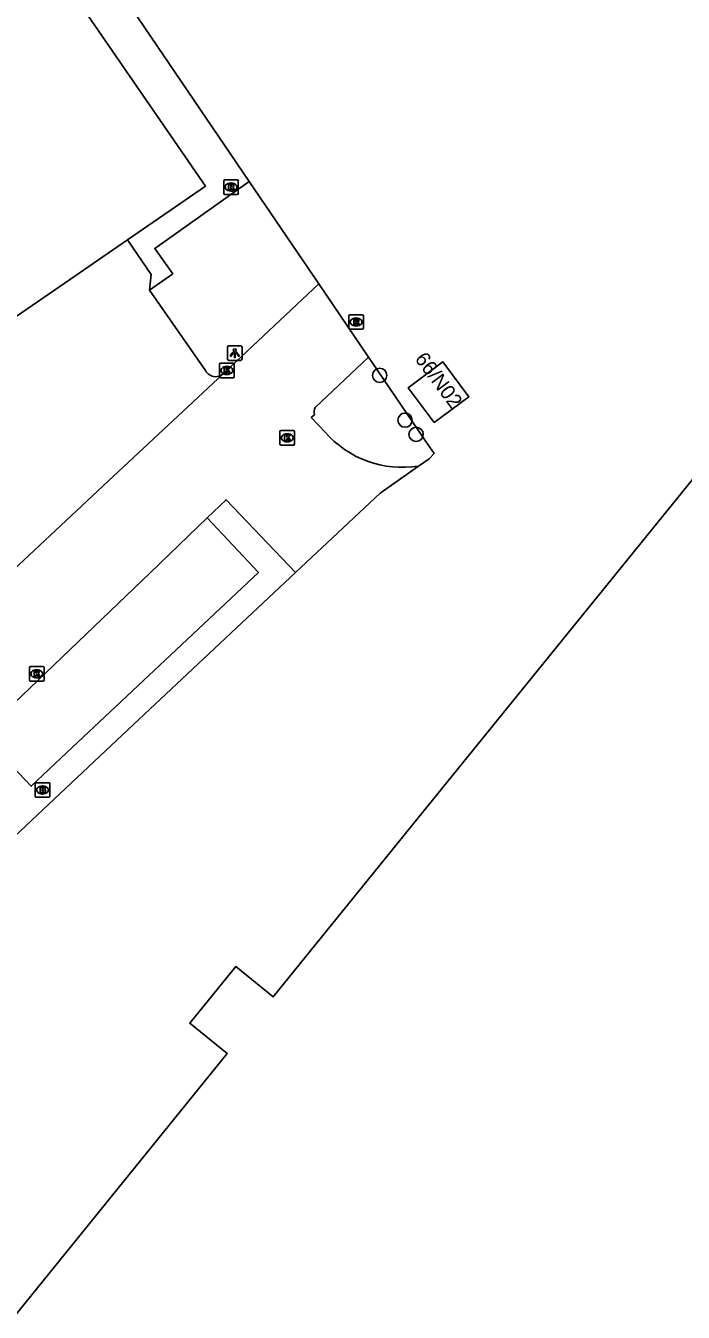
# Model space of a CAD drawing. Extents: x 157692 to 159670, y 381454 to 383289.
# Drawn here: x 157919.6 to 157964.6, y 383012.8 to 383101 of the extents above; entities that cross this region are included whole.
import ezdxf

# ---------------------------------------------------------------- set-up
doc = ezdxf.new("R2010")
doc.units = 0
for name, color, linetype in [('IMGEO_Boom', 7, 'Continuous'), ('IMGEO_Brandkraan', 7, 'Continuous'), ('IMGEO_Groenvoorziening', 7, 'Continuous'), ('IMGEO_Kolk', 7, 'Continuous'), ('IMGEO_Lichtpunt', 7, 'Continuous'), ('IMGEO_Pand', 7, 'Continuous'), ('IMGEO_Pand_nummerreeks', 7, 'Continuous'), ('IMGEO_Rijbaan_lokaal_open', 7, 'Continuous'), ('IMGEO_Rioolput', 7, 'Continuous'), ('IMGEO_Voetpad_open', 7, 'Continuous')]:
    doc.layers.add(name, color=color, linetype=linetype)

msp = doc.modelspace()

# ---------------------------------------------------------------- linework, layer by layer
at = {"layer": 'IMGEO_Boom'}
for centre in [(157943.819, 383077.015), (157945.556, 383073.945), (157946.313, 383072.972)]:
    msp.add_circle(centre, 0.489, dxfattribs=at)
at = {"layer": 'IMGEO_Brandkraan'}
for p, q in [((157920.21, 383048.182), (157920.21, 383049.034)), ((157920.285, 383049.108), (157921.137, 383049.108)), ((157920.721, 383048.328), (157920.696, 383048.328)), ((157920.698, 383048.888), (157920.723, 383048.888)), ((157921.211, 383049.034), (157921.211, 383048.182)), ((157921.137, 383048.108), (157920.285, 383048.108))]:
    msp.add_line(p, q, dxfattribs=at)
for points in [[(157920.21, 383048.182), (157920.21, 383049.034)], [(157920.285, 383049.108), (157921.137, 383049.108)], [(157920.558, 383048.808), (157920.558, 383048.408), (157920.771, 383048.408)], [(157920.789, 383048.808), (157920.558, 383048.808)], [(157920.737, 383048.727), (157920.683, 383048.727), (157920.683, 383048.651)], [(157920.683, 383048.651), (157920.736, 383048.651)], [(157920.745, 383048.575), (157920.683, 383048.575), (157920.683, 383048.494)], [(157920.683, 383048.494), (157920.745, 383048.494)], [(157921.211, 383049.034), (157921.211, 383048.182)], [(157921.137, 383048.108), (157920.285, 383048.108)]]:
    msp.add_lwpolyline(points, dxfattribs=at)
for centre, radius, start, end in [((157920.287, 383049.032), 0.0765, 91.55205, 178.44795), ((157920.287, 383049.032), 0.0765, 91.55205, 178.44795), ((157920.738, 383048.689), 0.0379, 267.82845, 90.93552), ((157920.746, 383048.534), 0.0404, 269.87594, 90.50774), ((157920.777, 383048.659), 0.251, 268.66757, 293.53466), ((157920.793, 383048.663), 0.145, 59.4692, 91.53667), ((157920.818, 383048.71), 0.0922, 285.51372, 58.15012), ((157920.823, 383048.518), 0.105, 301.31148, 78.98903), ((157921.135, 383049.032), 0.0765, 1.55205, 88.44795), ((157921.135, 383049.032), 0.0765, 1.55205, 88.44795), ((157920.287, 383048.184), 0.0765, 181.55205, 268.44795), ((157920.287, 383048.184), 0.0765, 181.55205, 268.44795), ((157921.135, 383048.184), 0.0765, 271.55205, 358.44795), ((157921.135, 383048.184), 0.0765, 271.55205, 358.44795)]:
    msp.add_arc(centre, radius, start, end, dxfattribs=at)
for centre, major_axis, ratio, start_param, end_param in [((157920.697, 383048.608), (-0.387, 0.002), 0.722429, 4.712389, 7.853982), ((157920.722, 383048.608), (-0.39, 0.002), 0.717154, 1.570796, 4.712389)]:
    msp.add_ellipse(centre, major_axis=major_axis, ratio=ratio, start_param=start_param, end_param=end_param, dxfattribs=at)
at = {"layer": 'IMGEO_Groenvoorziening'}
for points in [[(157934.865, 383090.309), (157939.642, 383083.278)], [(157943.043, 383078.273), (157943.292, 383077.907), (157947.219, 383072.128), (157947.54, 383071.655), (157947.198, 383071.307), (157946.479, 383070.804)]]:
    msp.add_lwpolyline(points, dxfattribs=at)
at = {"layer": 'IMGEO_Kolk'}
for p, q in [((157932.847, 383076.929), (157932.847, 383077.781)), ((157932.922, 383077.855), (157933.774, 383077.855)), ((157933.335, 383077.635), (157933.36, 383077.635)), ((157933.848, 383077.781), (157933.848, 383076.929)), ((157933.774, 383076.855), (157932.922, 383076.855)), ((157933.358, 383077.075), (157933.333, 383077.075)), ((157936.981, 383072.314), (157936.981, 383073.166)), ((157937.056, 383073.24), (157937.908, 383073.24)), ((157937.469, 383073.02), (157937.494, 383073.02)), ((157937.982, 383073.166), (157937.982, 383072.314)), ((157937.908, 383072.24), (157937.056, 383072.24)), ((157937.492, 383072.46), (157937.467, 383072.46)), ((157919.812, 383056.142), (157919.812, 383056.994)), ((157919.887, 383057.068), (157920.739, 383057.068)), ((157920.323, 383056.288), (157920.298, 383056.288)), ((157920.3, 383056.848), (157920.325, 383056.848)), ((157920.813, 383056.994), (157920.813, 383056.142)), ((157920.739, 383056.068), (157919.887, 383056.068))]:
    msp.add_line(p, q, dxfattribs=at)
for points in [[(157932.847, 383076.929), (157932.847, 383077.781)], [(157932.922, 383077.855), (157933.774, 383077.855)], [(157933.168, 383077.555), (157933.291, 383077.555), (157933.291, 383077.404), (157933.421, 383077.555), (157933.585, 383077.555), (157933.439, 383077.404), (157933.592, 383077.155), (157933.44, 383077.155), (157933.355, 383077.319), (157933.291, 383077.252), (157933.291, 383077.155), (157933.168, 383077.155), (157933.168, 383077.555)], [(157933.848, 383077.781), (157933.848, 383076.929)], [(157933.774, 383076.855), (157932.922, 383076.855)], [(157936.981, 383072.314), (157936.981, 383073.166)], [(157937.056, 383073.24), (157937.908, 383073.24)], [(157937.982, 383073.166), (157937.982, 383072.314)], [(157937.908, 383072.24), (157937.056, 383072.24)], [(157937.302, 383072.94), (157937.425, 383072.94), (157937.425, 383072.789), (157937.555, 383072.94), (157937.719, 383072.94), (157937.573, 383072.789), (157937.726, 383072.54), (157937.574, 383072.54), (157937.489, 383072.704), (157937.425, 383072.637), (157937.425, 383072.54), (157937.302, 383072.54), (157937.302, 383072.94)], [(157919.812, 383056.142), (157919.812, 383056.994)], [(157919.887, 383057.068), (157920.739, 383057.068)], [(157920.133, 383056.768), (157920.256, 383056.768), (157920.256, 383056.617), (157920.386, 383056.768), (157920.55, 383056.768), (157920.404, 383056.617), (157920.557, 383056.368), (157920.405, 383056.368), (157920.32, 383056.532), (157920.256, 383056.465), (157920.256, 383056.368), (157920.133, 383056.368), (157920.133, 383056.768)], [(157920.813, 383056.994), (157920.813, 383056.142)], [(157920.739, 383056.068), (157919.887, 383056.068)]]:
    msp.add_lwpolyline(points, dxfattribs=at)
for centre, start, end in [((157932.924, 383077.779), 91.55205, 178.44795), ((157932.924, 383077.779), 91.55205, 178.44795), ((157933.772, 383077.779), 1.55205, 88.44795), ((157933.772, 383077.779), 1.55205, 88.44795), ((157932.924, 383076.931), 181.55205, 268.44795), ((157932.924, 383076.931), 181.55205, 268.44795), ((157933.772, 383076.931), 271.55205, 358.44795), ((157933.772, 383076.931), 271.55205, 358.44795), ((157937.058, 383073.164), 91.55205, 178.44795), ((157937.058, 383073.164), 91.55205, 178.44795), ((157937.906, 383073.164), 1.55205, 88.44795), ((157937.906, 383073.164), 1.55205, 88.44795), ((157937.058, 383072.316), 181.55205, 268.44795), ((157937.058, 383072.316), 181.55205, 268.44795), ((157937.906, 383072.316), 271.55205, 358.44795), ((157937.906, 383072.316), 271.55205, 358.44795), ((157919.889, 383056.992), 91.55205, 178.44795), ((157919.889, 383056.992), 91.55205, 178.44795), ((157920.737, 383056.992), 1.55205, 88.44795), ((157920.737, 383056.992), 1.55205, 88.44795), ((157919.889, 383056.144), 181.55205, 268.44795), ((157919.889, 383056.144), 181.55205, 268.44795), ((157920.737, 383056.144), 271.55205, 358.44795), ((157920.737, 383056.144), 271.55205, 358.44795)]:
    msp.add_arc(centre, 0.0765, start, end, dxfattribs=at)
for centre, major_axis, ratio, start_param, end_param in [((157933.334, 383077.355), (-0.387, 0.002), 0.722429, 4.712389, 7.853982), ((157933.359, 383077.355), (-0.39, 0.002), 0.717154, 1.570796, 4.712389), ((157937.468, 383072.74), (-0.387, 0.002), 0.722429, 4.712389, 7.853982), ((157937.493, 383072.74), (-0.39, 0.002), 0.717154, 1.570796, 4.712389), ((157920.299, 383056.568), (-0.387, 0.002), 0.722429, 4.712389, 7.853982), ((157920.324, 383056.568), (-0.39, 0.002), 0.717154, 1.570796, 4.712389)]:
    msp.add_ellipse(centre, major_axis=major_axis, ratio=ratio, start_param=start_param, end_param=end_param, dxfattribs=at)
at = {"layer": 'IMGEO_Lichtpunt'}
for p, q in [((157933.386, 383078.945), (157933.386, 383078.138)), ((157933.386, 383078.945), (157933.386, 383078.138)), ((157934.288, 383079.04), (157933.48, 383079.04)), ((157934.288, 383079.04), (157933.48, 383079.04)), ((157934.382, 383078.138), (157934.382, 383078.945)), ((157934.382, 383078.138), (157934.382, 383078.945)), ((157933.48, 383078.044), (157934.288, 383078.044)), ((157933.48, 383078.044), (157934.288, 383078.044))]:
    msp.add_line(p, q, dxfattribs=at)
for points in [[(157933.76, 383078.609), (157933.799, 383078.581), (157933.611, 383078.319), (157933.573, 383078.346), (157933.76, 383078.609)], [(157933.862, 383078.561), (157933.909, 383078.561), (157933.909, 383078.239), (157933.862, 383078.239), (157933.862, 383078.561)], [(157933.972, 383078.581), (157934.01, 383078.608), (157934.197, 383078.346), (157934.158, 383078.318), (157933.972, 383078.581)]]:
    msp.add_lwpolyline(points, dxfattribs=at)
msp.add_circle((157933.885, 383078.743), 0.0994, dxfattribs=at)
for centre, start, end in [((157933.48, 383078.945), 90, 180), ((157933.48, 383078.945), 90, 180), ((157934.288, 383078.945), 0, 90), ((157934.288, 383078.945), 0, 90), ((157933.48, 383078.138), 180, 270), ((157933.48, 383078.138), 180, 270), ((157934.288, 383078.138), 270, 0), ((157934.288, 383078.138), 270, 360)]:
    msp.add_arc(centre, 0.0946, start, end, dxfattribs=at)
at = {"layer": 'IMGEO_Pand'}
for points in [[(157926.536, 383086.306), (157931.877, 383089.988), (157919.077, 383108.561)], [(157914.799, 383078.236), (157922.192, 383083.319), (157926.536, 383086.306)], [(157947.547, 383073.781), (157945.772, 383076.167), (157948.153, 383077.939), (157949.928, 383075.553), (157947.547, 383073.781)], [(157904.647, 382995.734), (157908.106, 383000), (157911.058, 383003.642), (157911.367, 383003.391), (157911.626, 383003.711), (157933.369, 383030.545), (157930.805, 383032.622), (157933.953, 383036.507), (157936.517, 383034.43), (157946.074, 383046.224), (157967.982, 383073.262), (157968.855, 383072.555), (157971.867, 383070.114), (158000, 383047.315), (158014.484, 383035.577), (158000, 383017.788), (157985.517, 383000), (157957.892, 382966.07), (157958.363, 382965.69), (157954.872, 382961.384), (157951.722, 382957.5)]]:
    msp.add_lwpolyline(points, dxfattribs=at)
at = {"layer": 'IMGEO_Rijbaan_lokaal_open'}
for points in [[(157926.536, 383086.306), (157928.164, 383083.917), (157928.031, 383082.849)], [(157928.031, 383082.849), (157931.873, 383077.35)], [(157933.187, 383077.205), (157939.642, 383083.278)], [(157939.642, 383083.278), (157943.043, 383078.273)], [(157943.043, 383078.273), (157939.396, 383074.823)], [(157933.062, 383077.096), (157925.571, 383070.105), (157918.362, 383063.359)], [(157939.349, 383074.321), (157939.128, 383074.12), (157940.074, 383073.129)], [(157946.479, 383070.804), (157943.845, 383068.945), (157938.052, 383063.512)], [(157938.052, 383063.512), (157933.289, 383068.498), (157931.998, 383067.254)], [(157931.998, 383067.254), (157928.087, 383063.488), (157916.536, 383052.44)]]:
    msp.add_lwpolyline(points, dxfattribs=at)
for centre, radius, start, end in [((157932.604, 383077.754), 0.835, 208.91818, 265.07688), ((157932.527, 383077.833), 0.911, 270.34078, 306.00943), ((157932.485, 383077.884), 0.977, 306.21704, 315.95982), ((157940.105, 383074.503), 0.778, 155.74353, 193.55896), ((157945.373, 383077.742), 7.026, 221.04254, 279.0559)]:
    msp.add_arc(centre, radius, start, end, dxfattribs=at)
at = {"layer": 'IMGEO_Rioolput'}
for p, q in [((157933.128, 383089.492), (157933.128, 383090.344)), ((157933.203, 383090.418), (157934.055, 383090.418)), ((157933.616, 383090.198), (157933.641, 383090.198)), ((157934.129, 383090.344), (157934.129, 383089.492)), ((157934.055, 383089.418), (157933.203, 383089.418)), ((157933.639, 383089.638), (157933.614, 383089.638)), ((157941.699, 383080.246), (157941.699, 383081.098)), ((157941.774, 383081.172), (157942.626, 383081.172)), ((157942.187, 383080.952), (157942.212, 383080.952)), ((157942.7, 383081.098), (157942.7, 383080.246)), ((157942.626, 383080.172), (157941.774, 383080.172)), ((157942.21, 383080.392), (157942.185, 383080.392))]:
    msp.add_line(p, q, dxfattribs=at)
for points in [[(157933.128, 383089.492), (157933.128, 383090.344)], [(157933.203, 383090.418), (157934.055, 383090.418)], [(157933.717, 383090.116), (157933.465, 383090.118), (157933.465, 383089.718)], [(157933.465, 383089.718), (157933.589, 383089.718), (157933.589, 383089.88), (157933.6, 383089.88)], [(157933.643, 383090.037), (157933.589, 383090.037), (157933.589, 383089.956)], [(157933.589, 383089.956), (157933.641, 383089.956)], [(157933.647, 383089.851), (157933.718, 383089.718), (157933.858, 383089.718), (157933.793, 383089.844)], [(157934.129, 383090.344), (157934.129, 383089.492)], [(157934.055, 383089.418), (157933.203, 383089.418)], [(157941.699, 383080.246), (157941.699, 383081.098)], [(157941.774, 383081.172), (157942.626, 383081.172)], [(157942.7, 383081.098), (157942.7, 383080.246)], [(157942.626, 383080.172), (157941.774, 383080.172)], [(157942.288, 383080.87), (157942.036, 383080.872), (157942.036, 383080.472)], [(157942.036, 383080.472), (157942.16, 383080.472), (157942.16, 383080.634), (157942.171, 383080.634)], [(157942.214, 383080.791), (157942.16, 383080.791), (157942.16, 383080.71)], [(157942.16, 383080.71), (157942.212, 383080.71)], [(157942.218, 383080.605), (157942.289, 383080.472), (157942.429, 383080.472), (157942.364, 383080.598)]]:
    msp.add_lwpolyline(points, dxfattribs=at)
for centre, radius, start, end in [((157933.205, 383090.342), 0.0765, 91.55205, 178.44795), ((157933.205, 383090.342), 0.0765, 91.55205, 178.44795), ((157933.599, 383089.827), 0.0533, 26.02933, 88.69889), ((157933.625, 383090.145), 0.19, 274.7715, 282.96867), ((157933.649, 383089.941), 0.0964, 77.00612, 93.18647), ((157933.663, 383089.998), 0.0378, 276.66336, 79.67722), ((157933.716, 383090.006), 0.109, 350.36119, 89.41601), ((157933.714, 383090.006), 0.112, 277.58423, 350.98172), ((157933.698, 383089.791), 0.108, 29.51342, 73.79051), ((157934.053, 383090.342), 0.0765, 1.55205, 88.44795), ((157934.053, 383090.342), 0.0765, 1.55205, 88.44795), ((157933.205, 383089.494), 0.0765, 181.55205, 268.44795), ((157933.205, 383089.494), 0.0765, 181.55205, 268.44795), ((157934.053, 383089.494), 0.0765, 271.55205, 358.44795), ((157934.053, 383089.494), 0.0765, 271.55205, 358.44795), ((157941.776, 383081.096), 0.0765, 91.55205, 178.44795), ((157941.776, 383081.096), 0.0765, 91.55205, 178.44795), ((157942.624, 383081.096), 0.0765, 1.55205, 88.44795), ((157942.624, 383081.096), 0.0765, 1.55205, 88.44795), ((157941.776, 383080.248), 0.0765, 181.55205, 268.44795), ((157941.776, 383080.248), 0.0765, 181.55205, 268.44795), ((157942.17, 383080.581), 0.0533, 26.02933, 88.69889), ((157942.196, 383080.899), 0.19, 274.7715, 282.96867), ((157942.22, 383080.695), 0.0964, 77.00612, 93.18647), ((157942.234, 383080.752), 0.0378, 276.66336, 79.67722), ((157942.287, 383080.76), 0.109, 350.36119, 89.41601), ((157942.285, 383080.76), 0.112, 277.58423, 350.98172), ((157942.269, 383080.545), 0.108, 29.51342, 73.79051), ((157942.624, 383080.248), 0.0765, 271.55205, 358.44795), ((157942.624, 383080.248), 0.0765, 271.55205, 358.44795)]:
    msp.add_arc(centre, radius, start, end, dxfattribs=at)
for centre, major_axis, ratio, start_param, end_param in [((157933.615, 383089.918), (-0.387, 0.002), 0.722429, 4.712389, 7.853982), ((157933.64, 383089.918), (-0.39, 0.002), 0.717154, 1.570796, 4.712389), ((157942.186, 383080.672), (-0.387, 0.002), 0.722429, 4.712389, 7.853982), ((157942.211, 383080.672), (-0.39, 0.002), 0.717154, 1.570796, 4.712389)]:
    msp.add_ellipse(centre, major_axis=major_axis, ratio=ratio, start_param=start_param, end_param=end_param, dxfattribs=at)
at = {"layer": 'IMGEO_Voetpad_open'}
for points in [[(157834.676, 383078.066), (157840.852, 383082.316), (157839.117, 383084.848), (157836.857, 383088.112), (157845.521, 383094.213), (157847.116, 383091.947), (157905.419, 383131.801), (157906.196, 383132.499), (157934.865, 383090.309)], [(157934.865, 383090.309), (157928.396, 383085.711), (157929.634, 383083.978), (157928.031, 383082.849)], [(157916.536, 383052.44), (157919.935, 383048.863), (157922.344, 383051.146), (157935.505, 383063.504), (157931.998, 383067.254)], [(157938.052, 383063.512), (157926.936, 383053.091), (157892.059, 383020.299), (157885.383, 383014.041)]]:
    msp.add_lwpolyline(points, dxfattribs=at)

# ---------------------------------------------------------------- texts
at = {"layer": 'IMGEO_Pand_nummerreeks'}
msp.add_text('66/N02', height=1, rotation=306.64617, dxfattribs=at).set_placement((157946.179, 383078.133))

doc.saveas('drawing.dxf')
